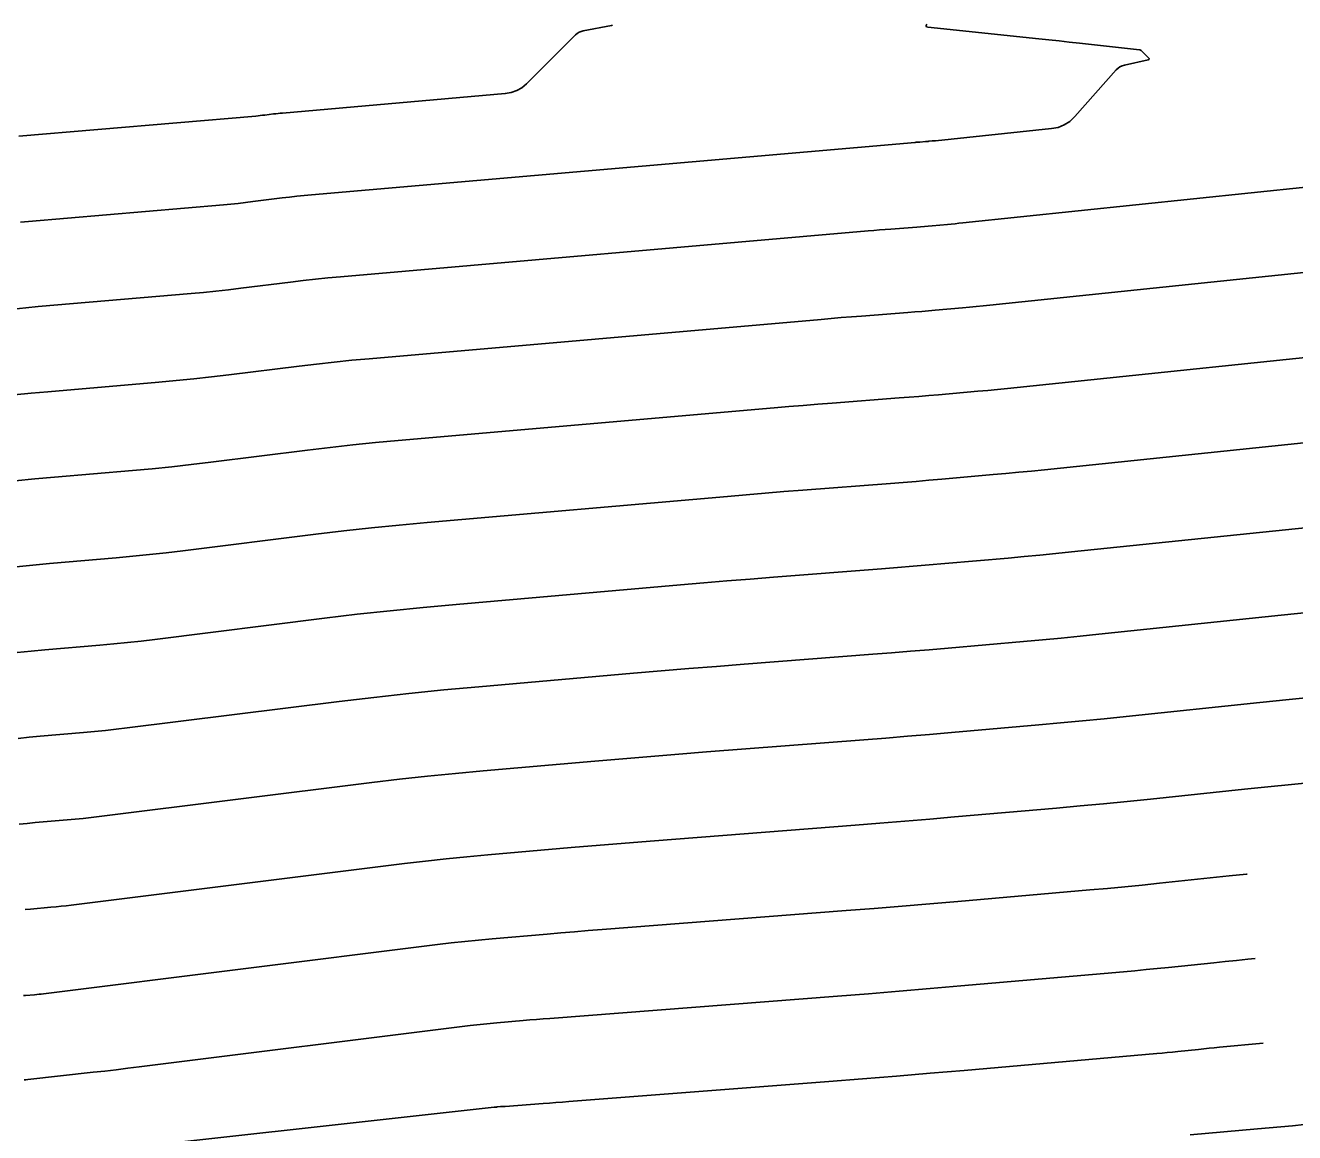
# Model space of a CAD drawing. Extents: x 658976 to 668726, y 639543 to 647196.
# Drawn here: x 662287.94 to 662336.74, y 642373.76 to 642416.35 of the extents above; entities that cross this region are included whole.
import ezdxf

# ---------------------------------------------------------------- set-up
doc = ezdxf.new("R2010")
doc.units = 0
doc.layers.add('Ex_Major Contours', color=7, linetype='Continuous')
doc.layers.add('Ex_Minor Contours', color=7, linetype='Continuous')

msp = doc.modelspace()

# ---------------------------------------------------------------- linework, layer by layer
at = {"layer": 'Ex_Major Contours'}
for points in [[(662322.595, 642416.392), (662322.567, 642416.348), (662322.566, 642416.316), (662322.59, 642416.293), (662322.64, 642416.281), (662326.898, 642415.835), (662327.29, 642415.794), (662327.682, 642415.752), (662328.074, 642415.71), (662328.467, 642415.667), (662330.771, 642415.413), (662330.794, 642415.409), (662330.815, 642415.401), (662330.835, 642415.389), (662330.853, 642415.374), (662331.122, 642415.1), (662331.142, 642415.074), (662331.144, 642415.053), (662331.131, 642415.037), (662331.1, 642415.026), (662330.192, 642414.822), (662330.103, 642414.795), (662330.022, 642414.756), (662329.948, 642414.704), (662329.881, 642414.639), (662328.285, 642412.842), (662328.094, 642412.66), (662327.879, 642412.523), (662327.643, 642412.429), (662327.384, 642412.379), (662322.932, 642411.916), (662322.9, 642411.913), (662322.868, 642411.91), (662322.837, 642411.907), (662322.805, 642411.904), (662322.677, 642411.893), (662322.645, 642411.89), (662322.613, 642411.887), (662322.582, 642411.885), (662322.55, 642411.882), (662322.332, 642411.865), (662322.285, 642411.862), (662322.239, 642411.858), (662322.192, 642411.854), (662322.145, 642411.85), (662298.939, 642409.83), (662298.657, 642409.804), (662298.374, 642409.776), (662298.092, 642409.744), (662297.81, 642409.711), (662296.684, 642409.57), (662296.402, 642409.536), (662296.12, 642409.505), (662295.837, 642409.477), (662295.555, 642409.451), (662288.06, 642408.81), (662287.749, 642408.781)], [(662337.762, 642397.092), (662328.162, 642396.094), (662327.554, 642396.032), (662326.946, 642395.972), (662326.337, 642395.915), (662325.728, 642395.861), (662323.293, 642395.647), (662322.684, 642395.595), (662322.075, 642395.544), (662321.466, 642395.494), (662320.856, 642395.446), (662316.704, 642395.125), (662315.809, 642395.055), (662314.914, 642394.982), (662314.02, 642394.907), (662313.125, 642394.831), (662304.496, 642394.08), (662303.23, 642393.963), (662301.965, 642393.835), (662300.701, 642393.696), (662299.438, 642393.544), (662292.923, 642392.732), (662292.395, 642392.668), (662291.866, 642392.61), (662291.337, 642392.557), (662290.807, 642392.509), (662288.687, 642392.328), (662288.158, 642392.279), (662287.629, 642392.225)], [(662335.224, 642380.455), (662334.936, 642380.427), (662334.501, 642380.385), (662334.066, 642380.341), (662333.631, 642380.296), (662331.893, 642380.116), (662331.458, 642380.071), (662331.023, 642380.029), (662330.588, 642379.988), (662330.153, 642379.949), (662323.908, 642379.402), (662322.722, 642379.299), (662321.536, 642379.2), (662320.35, 642379.104), (662319.163, 642379.01), (662308.099, 642378.154), (662307.844, 642378.134), (662307.589, 642378.113), (662307.334, 642378.092), (662307.08, 642378.07), (662306.06, 642377.982), (662305.806, 642377.958), (662305.551, 642377.932), (662305.297, 642377.904), (662305.043, 642377.874), (662292.317, 642376.287), (662291.876, 642376.232), (662291.434, 642376.18), (662290.992, 642376.128), (662290.55, 642376.079), (662288.031, 642375.8), (662287.964, 642375.792), (662287.897, 642375.784)]]:
    msp.add_lwpolyline(points, dxfattribs=at)
at = {"layer": 'Ex_Minor Contours'}
for points in [[(662310.506, 642416.36), (662310.48, 642416.351), (662309.385, 642416.139), (662309.303, 642416.117), (662309.227, 642416.084), (662309.157, 642416.039), (662309.092, 642415.984), (662307.202, 642414.102), (662307.025, 642413.953), (662306.83, 642413.84), (662306.619, 642413.764), (662306.39, 642413.725), (662297.828, 642412.98), (662297.742, 642412.972), (662297.656, 642412.964), (662297.57, 642412.954), (662297.485, 642412.944), (662297.142, 642412.901), (662297.057, 642412.891), (662296.971, 642412.881), (662296.885, 642412.873), (662296.799, 642412.865), (662287.689, 642412.085)], [(662343.929, 642410.827), (662323.978, 642408.752), (662323.831, 642408.737), (662323.684, 642408.722), (662323.537, 642408.708), (662323.389, 642408.695), (662322.8, 642408.644), (662322.653, 642408.631), (662322.506, 642408.619), (662322.358, 642408.607), (662322.211, 642408.595), (662321.207, 642408.517), (662320.99, 642408.5), (662320.774, 642408.483), (662320.557, 642408.465), (662320.341, 642408.446), (662300.051, 642406.68), (662299.571, 642406.636), (662299.092, 642406.587), (662298.614, 642406.535), (662298.136, 642406.477), (662296.225, 642406.239), (662295.747, 642406.182), (662295.269, 642406.129), (662294.79, 642406.081), (662294.31, 642406.038), (662288.432, 642405.534), (662287.954, 642405.491), (662287.477, 642405.441)], [(662342.387, 642407.393), (662325.024, 642405.587), (662324.762, 642405.56), (662324.499, 642405.535), (662324.237, 642405.51), (662323.974, 642405.487), (662322.923, 642405.394), (662322.661, 642405.372), (662322.398, 642405.35), (662322.135, 642405.328), (662321.872, 642405.308), (662320.081, 642405.169), (662319.695, 642405.139), (662319.309, 642405.108), (662318.923, 642405.075), (662318.537, 642405.042), (662301.162, 642403.53), (662300.486, 642403.468), (662299.81, 642403.399), (662299.136, 642403.325), (662298.462, 642403.244), (662295.767, 642402.908), (662295.092, 642402.827), (662294.418, 642402.753), (662293.742, 642402.685), (662293.066, 642402.624), (662288.804, 642402.259), (662288.159, 642402.2), (662287.515, 642402.134)], [(662340.845, 642403.96), (662326.07, 642402.423), (662325.692, 642402.384), (662325.315, 642402.347), (662324.937, 642402.312), (662324.559, 642402.278), (662323.047, 642402.145), (662322.668, 642402.113), (662322.29, 642402.081), (662321.912, 642402.05), (662321.534, 642402.021), (662318.955, 642401.821), (662318.4, 642401.777), (662317.844, 642401.732), (662317.288, 642401.686), (662316.733, 642401.638), (662302.273, 642400.38), (662301.4, 642400.3), (662300.528, 642400.211), (662299.657, 642400.115), (662298.787, 642400.011), (662295.067, 642399.547), (662294.317, 642399.457), (662293.567, 642399.374), (662292.816, 642399.299), (662292.064, 642399.231), (662289.056, 642398.973), (662288.304, 642398.905), (662287.553, 642398.827)], [(662339.304, 642400.526), (662327.116, 642399.258), (662326.623, 642399.208), (662326.13, 642399.16), (662325.637, 642399.113), (662325.144, 642399.069), (662323.17, 642398.896), (662322.676, 642398.854), (662322.183, 642398.812), (662321.689, 642398.772), (662321.195, 642398.733), (662317.83, 642398.473), (662317.104, 642398.416), (662316.379, 642398.357), (662315.654, 642398.297), (662314.929, 642398.235), (662303.385, 642397.23), (662302.315, 642397.132), (662301.247, 642397.023), (662300.179, 642396.905), (662299.113, 642396.777), (662293.995, 642396.139), (662293.356, 642396.063), (662292.717, 642395.992), (662292.077, 642395.928), (662291.436, 642395.87), (662288.872, 642395.65), (662288.231, 642395.592), (662287.591, 642395.526)], [(662337.472, 642393.787), (662336.22, 642393.659), (662329.208, 642392.929), (662328.485, 642392.856), (662327.761, 642392.785), (662327.037, 642392.717), (662326.313, 642392.652), (662323.416, 642392.398), (662322.692, 642392.336), (662321.967, 642392.275), (662321.242, 642392.216), (662320.518, 642392.159), (662315.579, 642391.777), (662314.514, 642391.693), (662313.449, 642391.607), (662312.385, 642391.518), (662311.321, 642391.427), (662305.372, 642390.909), (662304.027, 642390.786), (662302.683, 642390.65), (662301.34, 642390.501), (662299.998, 642390.34), (662291.851, 642389.324), (662291.434, 642389.274), (662291.016, 642389.228), (662290.598, 642389.186), (662290.179, 642389.148), (662288.503, 642389.005), (662288.085, 642388.966), (662287.667, 642388.923)], [(662337.668, 642390.531), (662336.531, 642390.416), (662335.395, 642390.3), (662330.254, 642389.765), (662329.415, 642389.679), (662328.577, 642389.597), (662327.737, 642389.519), (662326.898, 642389.443), (662323.539, 642389.149), (662322.699, 642389.077), (662321.859, 642389.006), (662321.019, 642388.938), (662320.179, 642388.872), (662314.132, 642388.404), (662313.058, 642388.32), (662311.984, 642388.233), (662310.911, 642388.143), (662309.837, 642388.051), (662305.544, 642387.677), (662304.471, 642387.579), (662303.4, 642387.47), (662302.329, 642387.352), (662301.259, 642387.224), (662290.779, 642385.916), (662290.472, 642385.88), (662290.165, 642385.846), (662289.858, 642385.815), (662289.55, 642385.787), (662288.319, 642385.682), (662288.012, 642385.654), (662287.704, 642385.622)], [(662337.515, 642387.237), (662336.612, 642387.149), (662335.71, 642387.058), (662334.807, 642386.965), (662331.198, 642386.59), (662330.295, 642386.498), (662329.392, 642386.409), (662328.489, 642386.325), (662327.585, 642386.244), (662323.662, 642385.9), (662322.707, 642385.817), (662321.752, 642385.737), (662320.796, 642385.66), (662319.84, 642385.585), (662312.121, 642384.987), (662311.32, 642384.924), (662310.519, 642384.859), (662309.719, 642384.793), (662308.918, 642384.724), (662305.716, 642384.445), (662304.916, 642384.372), (662304.117, 642384.291), (662303.318, 642384.203), (662302.521, 642384.107), (662289.707, 642382.509), (662289.511, 642382.485), (662289.315, 642382.464), (662289.119, 642382.444), (662288.922, 642382.426), (662288.135, 642382.359), (662287.938, 642382.341)], [(662334.918, 642383.703), (662334.888, 642383.699), (662334.219, 642383.631), (662331.545, 642383.353), (662330.877, 642383.284), (662330.208, 642383.219), (662329.539, 642383.156), (662328.869, 642383.096), (662323.785, 642382.651), (662322.715, 642382.558), (662321.644, 642382.469), (662320.573, 642382.382), (662319.501, 642382.297), (662310.11, 642381.571), (662309.582, 642381.529), (662309.054, 642381.486), (662308.527, 642381.442), (662307.999, 642381.397), (662305.888, 642381.213), (662305.361, 642381.165), (662304.834, 642381.112), (662304.308, 642381.054), (662303.782, 642380.99), (662288.635, 642379.101), (662288.55, 642379.091), (662288.465, 642379.082), (662288.379, 642379.073), (662288.294, 642379.065), (662287.951, 642379.036), (662287.865, 642379.028)], [(662335.529, 642377.2), (662333.847, 642377.042), (662333.646, 642377.022), (662333.445, 642377.003), (662333.244, 642376.983), (662333.043, 642376.962), (662332.241, 642376.878), (662332.04, 642376.858), (662331.839, 642376.838), (662331.638, 642376.819), (662331.437, 642376.801), (662324.031, 642376.153), (662322.73, 642376.04), (662321.428, 642375.931), (662320.126, 642375.825), (662318.824, 642375.723), (662308.832, 642374.95), (662308.585, 642374.931), (662308.337, 642374.912), (662308.089, 642374.894), (662307.841, 642374.876), (662306.385, 642374.77), (662306.37, 642374.769), (662306.355, 642374.768), (662306.34, 642374.768), (662306.325, 642374.767), (662306.265, 642374.766), (662306.25, 642374.765), (662306.235, 642374.764), (662306.22, 642374.763), (662306.206, 642374.761), (662306.076, 642374.746), (662306.049, 642374.743), (662306.022, 642374.74), (662305.996, 642374.737), (662305.969, 642374.734), (662289.002, 642372.857)], [(662337.101, 642374.065), (662336.651, 642374.023), (662336.202, 642373.982), (662335.753, 642373.941), (662335.303, 642373.902), (662332.719, 642373.676)]]:
    msp.add_lwpolyline(points, dxfattribs=at)

doc.saveas('drawing.dxf')
